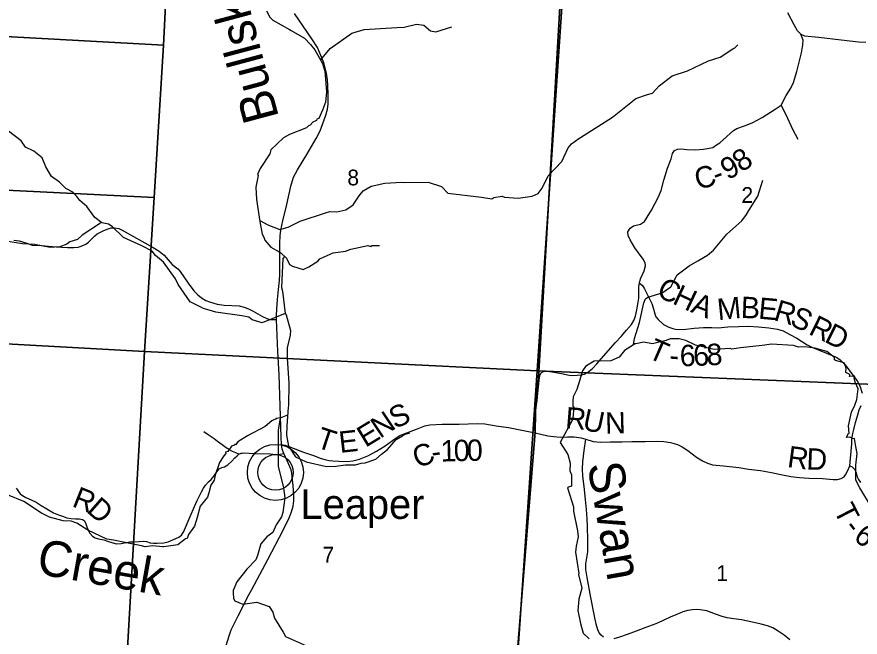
# Model space of a CAD drawing. Extents: x 1878108 to 2183446, y 146837 to 508383.
# Drawn here: x 2030457 to 2042273, y 246251 to 254951 of the extents above; entities that cross this region are included whole.
import ezdxf

# ---------------------------------------------------------------- set-up
doc = ezdxf.new("R2010")
doc.units = 0
for name, color, linetype in [('GM_X_County_Road', 7, 'Continuous'), ('GM_X_County_Road_Text', 7, 'Continuous'), ('GM_X_Minor_River', 7, 'Continuous'), ('GM_X_Minor_River_Text', 7, 'Continuous'), ('GM_X_Section', 7, 'Continuous'), ('GM_X_Section_Text', 7, 'Continuous'), ('GM_X_State_Route', 7, 'Continuous'), ('GM_X_Township', 7, 'Continuous'), ('GM_X_Township_Road', 7, 'Continuous'), ('GM_X_Township_Road_Text', 7, 'Continuous'), ('GM_X_Township_ROW', 7, 'Continuous'), ('GM_X_Unincorporated', 7, 'Continuous'), ('GM_X_Unincorporated_Location', 7, 'Continuous'), ('GM_X_Unincorporated_Text', 7, 'Continuous')]:
    doc.layers.add(name, color=color, linetype=linetype)

msp = doc.modelspace()

# ---------------------------------------------------------------- linework, layer by layer
at = {"layer": 'GM_X_County_Road'}
for points in [[(2037738, 249508), (2037745, 249569), (2037761, 249722), (2037780, 249893), (2037789, 249930), (2037803, 249958), (2037834, 249977), (2037872, 249985), (2037952, 249973), (2038090, 249947), (2038196, 249927), (2038244, 249923), (2038308, 249924), (2038363, 249928), (2038410, 249941), (2038453, 249961), (2038523, 250021), (2038582, 250083), (2038709, 250227), (2038843, 250383), (2038924, 250469), (2038999, 250558), (2039067, 250637), (2039101, 250690), (2039124, 250753), (2039143, 250841), (2039164, 250948), (2039173, 251005), (2039173, 251060), (2039171, 251168), (2039179, 251215), (2039197, 251278), (2039245, 251388), (2039263, 251458), (2039262, 251499), (2039233, 251552), (2039116, 251712), (2039052, 251823), (2039021, 251884), (2039019, 251936), (2039049, 251989), (2039099, 252020), (2039194, 252042), (2039250, 252080), (2039287, 252140), (2039350, 252238), (2039444, 252415), (2039486, 252517), (2039524, 252658), (2039575, 252829), (2039623, 252958), (2039642, 253033), (2039670, 253074), (2039713, 253094), (2039771, 253098), (2039842, 253089), (2039962, 253086), (2040077, 253093), (2040134, 253104), (2040208, 253119), (2040262, 253154), (2040306, 253185), (2040496, 253355), (2040543, 253385), (2040652, 253423), (2040762, 253464), (2040898, 253541), (2041082, 253655), (2041165, 253713), (2041238, 253846), (2041301, 253949), (2041340, 254029), (2041386, 254186), (2041452, 254445), (2041469, 254558), (2041476, 254624), (2041441, 254706), (2041396, 254756), (2041347, 254837), (2041260, 255008)], [(2030413, 251818), (2030489, 251810), (2030597, 251779), (2030670, 251750), (2030795, 251744), (2031007, 251727), (2031168, 251718), (2031256, 251718), (2031314, 251722), (2031358, 251733), (2031421, 251762), (2031462, 251791), (2031503, 251831), (2031547, 251878), (2031584, 251908), (2031666, 251950), (2031721, 251974), (2031776, 251991), (2031823, 251992), (2031883, 251983), (2031934, 251960), (2032367, 251714), (2032452, 251663), (2032520, 251608), (2032633, 251478), (2032710, 251418), (2032743, 251379), (2032855, 251217), (2032937, 251108), (2032990, 251051), (2033044, 251008), (2033106, 250972), (2033156, 250952), (2033261, 250920), (2033362, 250908), (2033573, 250896), (2033642, 250879), (2033703, 250857), (2033766, 250825), (2033897, 250747), (2033958, 250719), (2034008, 250704), (2034093, 250707)], [(2037706, 248926), (2037710, 248996), (2037718, 249116), (2037711, 249218), (2037726, 249394), (2037738, 249508)], [(2037718, 249116), (2037897, 249076), (2037981, 249065), (2038070, 249058), (2038173, 249061), (2038266, 249060), (2038364, 249045), (2038427, 249027), (2038534, 248997), (2038634, 248988), (2038769, 248990), (2038937, 248992), (2039075, 248994), (2039259, 248997), (2039427, 248999), (2039522, 248995), (2039617, 248981), (2039713, 248954), (2039781, 248920), (2039856, 248868), (2039982, 248774), (2040064, 248723), (2040135, 248690), (2040205, 248670), (2040357, 248654), (2040572, 248629), (2040707, 248608), (2040876, 248588), (2041030, 248561), (2041160, 248534), (2041301, 248504), (2041421, 248489), (2041552, 248481), (2041747, 248474), (2041896, 248464), (2041957, 248463), (2042007, 248474), (2042049, 248501), (2042069, 248528), (2042097, 248579), (2042128, 248654), (2042144, 248806), (2042154, 248961), (2042154, 249022), (2042169, 249109), (2042182, 249163), (2042206, 249260), (2042239, 249368), (2042260, 249438), (2042289, 249499)], [(2034163, 248951), (2034214, 248942), (2034268, 248925), (2034474, 248847), (2034612, 248797), (2034721, 248756), (2034789, 248736), (2034832, 248728), (2034883, 248723), (2034967, 248719), (2035087, 248716), (2035164, 248722), (2035257, 248745), (2035375, 248796), (2035497, 248860), (2035618, 248935), (2035772, 249046), (2035825, 249081), (2035922, 249116), (2036054, 249167), (2036171, 249213), (2036241, 249228), (2036415, 249238), (2036546, 249238), (2036652, 249240), (2036908, 249247), (2037013, 249243), (2037174, 249215), (2037346, 249192), (2037509, 249161), (2037718, 249116)], [(2038677, 246250), (2038643, 246277), (2038618, 246311), (2038596, 246356), (2038576, 246431), (2038546, 246567), (2038497, 246807), (2038447, 247087), (2038428, 247200), (2038429, 247278), (2038441, 247362), (2038456, 247446), (2038459, 247608), (2038453, 247804), (2038446, 247910), (2038438, 248041), (2038425, 248182), (2038406, 248365), (2038385, 248511), (2038380, 248614), (2038385, 248710), (2038407, 248869), (2038427, 249027)], [(2032790, 247723), (2032886, 247944), (2032946, 248085), (2032982, 248167), (2033018, 248242), (2033044, 248291), (2033070, 248340), (2033100, 248384), (2033140, 248428), (2033179, 248464), (2033223, 248515), (2033259, 248568), (2033293, 248611), (2033327, 248631), (2033367, 248642), (2033411, 248666), (2033468, 248718), (2033513, 248765), (2033542, 248794), (2033565, 248817), (2033600, 248831), (2033615, 248833)], [(2033615, 248833), (2033642, 248836), (2033780, 248829), (2034005, 248820), (2034083, 248815), (2034139, 248818), (2034195, 248827)], [(2030445, 248339), (2030462, 248323), (2030479, 248292), (2030503, 248260), (2030536, 248236), (2030583, 248211), (2030656, 248177), (2030725, 248142), (2030799, 248098), (2030878, 248051), (2030970, 247997), (2031038, 247968), (2031096, 247950), (2031158, 247925), (2031219, 247917), (2031280, 247912), (2031329, 247911), (2031374, 247903), (2031399, 247886), (2031416, 247855), (2031435, 247799), (2031454, 247751), (2031479, 247708), (2031515, 247669), (2031553, 247643), (2031599, 247629), (2031673, 247617), (2031727, 247598), (2031799, 247573), (2031854, 247560), (2031919, 247564), (2032041, 247586), (2032106, 247586), (2032168, 247592), (2032228, 247597), (2032271, 247591), (2032326, 247574), (2032371, 247568), (2032422, 247571), (2032515, 247575), (2032575, 247590), (2032727, 247654), (2032762, 247680), (2032789, 247721), (2032790, 247723)], [(2041288, 246214), (2041209, 246280), (2041126, 246336), (2041050, 246380), (2040976, 246409), (2040888, 246434), (2040739, 246466), (2040608, 246492), (2040504, 246510), (2040411, 246523), (2040338, 246540), (2040246, 246574), (2040183, 246599), (2040123, 246618), (2040030, 246634), (2039978, 246639), (2039925, 246636), (2039859, 246625), (2039786, 246606), (2039706, 246571), (2039619, 246534), (2039505, 246481), (2039410, 246440), (2039257, 246382), (2039134, 246334), (2039010, 246289), (2038901, 246253), (2038822, 246227)]]:
    msp.add_lwpolyline(points, dxfattribs=at)
at = {"layer": 'GM_X_Minor_River'}
for points in [[(2033955, 255036), (2034001, 254946), (2034041, 254902), (2034277, 254774), (2034299, 254760), (2034487, 254650), (2034571, 254564), (2034631, 254490), (2034739, 254297), (2034773, 254191), (2034795, 253900), (2034779, 253752), (2034739, 253641), (2034687, 253525), (2034661, 253518), (2034654, 253496), (2034604, 253472), (2034566, 253430), (2034542, 253422), (2034514, 253396), (2034279, 253299), (2034191, 253256), (2034017, 253085), (2034001, 253031), (2033868, 252826), (2033828, 252738), (2033840, 252728), (2033804, 252563), (2033812, 252390), (2033859, 252079), (2033893, 251903), (2033915, 251859), (2033929, 251817), (2034013, 251720), (2034133, 251655), (2034153, 251643), (2034236, 251564), (2034278, 251478), (2034318, 251454), (2034468, 251406), (2034548, 251445), (2034674, 251525), (2034700, 251559), (2034763, 251586), (2034889, 251642), (2035063, 251663), (2035136, 251693), (2035374, 251742), (2035404, 251736), (2035422, 251730), (2035426, 251742), (2035536, 251742)], [(2034713, 254343), (2034848, 254505), (2035150, 254724), (2035325, 254772), (2035781, 254800), (2035885, 254805), (2036057, 254847), (2036157, 254836), (2036252, 254753), (2036326, 254742), (2036551, 254813)], [(2033862, 252095), (2033974, 252035), (2034141, 251967), (2034256, 252002), (2034426, 252086), (2034783, 252201), (2034841, 252222), (2034941, 252218), (2035066, 252242), (2035170, 252315), (2035251, 252439), (2035307, 252511), (2035419, 252574), (2035614, 252620), (2035850, 252631), (2035893, 252627), (2036219, 252633), (2036407, 252571), (2036494, 252480), (2036969, 252422), (2037110, 252398), (2037139, 252419), (2037257, 252435), (2037288, 252420), (2037479, 252408), (2037676, 252436), (2037763, 252473), (2037819, 252546), (2037902, 252723), (2038092, 252922), (2038181, 253114), (2038229, 253170), (2038329, 253245), (2038355, 253260), (2038805, 253545), (2039130, 253807), (2039292, 253860), (2039364, 253880), (2039457, 253983), (2039641, 254124), (2039855, 254195), (2040146, 254332), (2040309, 254387), (2040487, 254502), (2040515, 254515), (2040557, 254560)], [(2034217, 250788), (2033894, 250658), (2033754, 250702), (2033707, 250740), (2033608, 250759), (2033244, 250809), (2033070, 250860), (2032883, 250952), (2032719, 251196), (2032681, 251278), (2032511, 251508), (2032398, 251604), (2032352, 251663), (2032208, 251738), (2031953, 251858), (2031790, 252012), (2031739, 252042), (2031715, 252047), (2031649, 252063), (2031548, 252136), (2031439, 252290), (2031339, 252373), (2031297, 252429), (2031241, 252493), (2031143, 252544), (2031056, 252631), (2030940, 252711), (2030861, 252848), (2030809, 252974), (2030692, 253066), (2030578, 253124), (2030517, 253214), (2030341, 253346)], [(2039098, 250351), (2039111, 250439), (2039183, 250663), (2039241, 250938), (2039267, 250995), (2039300, 251020), (2039497, 251082), (2039619, 251162), (2039710, 251332), (2039876, 251459), (2039998, 251531), (2040136, 251607), (2040216, 251679), (2040404, 251903), (2040615, 252091), (2040680, 252181), (2040711, 252235), (2040839, 252437), (2040908, 252659)], [(2031627, 252055), (2031371, 251887), (2031307, 251829), (2031198, 251794), (2031155, 251764), (2031060, 251725), (2030924, 251715), (2030704, 251758), (2030535, 251765), (2030304, 251803), (2030104, 251775), (2029953, 251796), (2029610, 251995), (2029399, 251948), (2029032, 251912), (2028793, 251911), (2028759, 251918), (2028657, 251958)], [(2034207, 251591), (2034181, 251560), (2034166, 251154)], [(2034166, 251154), (2034179, 251103), (2034217, 250788), (2034231, 250770), (2034293, 250551), (2034288, 250485), (2034246, 250310), (2034242, 250165), (2034268, 249812), (2034261, 249495), (2034259, 249477), (2034241, 249210), (2034233, 249083), (2034265, 248929), (2034363, 248779), (2034511, 248709), (2034794, 248645), (2034926, 248648), (2035062, 248670), (2035200, 248670), (2035283, 248693), (2035339, 248695), (2035487, 248749), (2035565, 248816), (2035652, 248882), (2035770, 249023), (2035862, 249073), (2035882, 249091), (2035964, 249118)], [(2040228, 250286), (2039968, 250345), (2039828, 250411), (2039737, 250437), (2039611, 250433), (2039553, 250413), (2039363, 250366), (2039240, 250390), (2039128, 250364)], [(2039130, 250364), (2039116, 250363), (2039098, 250351), (2038970, 250271), (2038895, 250180), (2038778, 250125)], [(2042193, 249039), (2042163, 249032), (2042157, 249048), (2042129, 249058), (2042083, 249052), (2042109, 249110), (2042121, 249106), (2042111, 249214), (2042151, 249407), (2042199, 249507), (2042226, 249586), (2042244, 249736), (2042204, 249829), (2042188, 249889), (2042196, 249913), (2042122, 249907), (2042128, 249921), (2042126, 249935), (2042070, 249963), (2042076, 250025), (2042056, 250073), (2042048, 250097), (2041926, 250131), (2041912, 250141), (2041912, 250175), (2041805, 250257), (2041637, 250305), (2041497, 250321), (2041409, 250317), (2041341, 250342), (2041024, 250360), (2040936, 250348), (2040902, 250343), (2040597, 250311), (2040473, 250290), (2040453, 250300), (2040228, 250286)], [(2038778, 250125), (2038545, 250123), (2038477, 250079), (2038426, 250045), (2038384, 249988), (2038344, 249860), (2038304, 249725), (2038252, 249623), (2038249, 249560), (2038247, 249544), (2038247, 249490), (2038259, 249482), (2038249, 249324), (2038243, 249300)], [(2034251, 249365), (2034155, 249328), (2034085, 249320), (2034099, 249320), (2034029, 249286), (2033938, 249205), (2033688, 249074), (2033551, 248990), (2033519, 248949), (2033511, 248959), (2033505, 248943), (2033465, 248929), (2033413, 248855), (2033379, 248845), (2033385, 248827), (2033355, 248792), (2033345, 248778), (2033295, 248700), (2033234, 248521), (2033222, 248451), (2033176, 248385), (2033146, 248276), (2033126, 248214), (2033027, 248089), (2032983, 247928), (2032945, 247808), (2032863, 247693), (2032841, 247637), (2032820, 247629), (2032710, 247544), (2032518, 247520), (2032504, 247520), (2032357, 247530), (2032255, 247517), (2032205, 247531), (2031812, 247609), (2031716, 247624), (2031450, 247750), (2031298, 247850), (2031216, 247878), (2031105, 247882), (2030913, 247936), (2030801, 247988), (2030552, 248154), (2030324, 248249)], [(2034147, 249327), (2034120, 249152), (2034120, 248823), (2034119, 248651), (2034194, 248346), (2034213, 248207), (2034185, 248001), (2034163, 247938), (2034092, 247826), (2034043, 247721), (2033957, 247658), (2033876, 247560), (2033830, 247395), (2033804, 247334), (2033678, 247205), (2033541, 247029), (2033487, 246905), (2033487, 246879), (2033490, 246792), (2033511, 246762), (2033621, 246716), (2033820, 246740), (2033990, 246680), (2034041, 246602), (2034068, 246517), (2034190, 246319), (2034220, 246260), (2034640, 246073)], [(2038243, 249300), (2038070, 248980), (2038177, 248814), (2038210, 248693), (2038206, 248585), (2038226, 248527), (2038228, 248370), (2038188, 248356), (2038174, 248346), (2038254, 248079), (2038254, 248019), (2038312, 247744), (2038322, 247660), (2038295, 247525), (2038283, 247443), (2038329, 247142), (2038327, 247132), (2038375, 246939), (2038331, 246785), (2038317, 246626), (2038356, 246444), (2038392, 246307), (2038478, 246227)], [(2043902, 246924), (2043854, 247022), (2043776, 247129), (2043540, 247355), (2043490, 247393), (2043245, 247434), (2043225, 247434), (2042925, 247524), (2042775, 247612), (2042660, 247714), (2042518, 247947), (2042432, 248051), (2042432, 248073), (2042268, 248345), (2042212, 248454), (2042213, 248662), (2042231, 248825), (2042211, 248925), (2042193, 249039)]]:
    msp.add_lwpolyline(points, dxfattribs=at)
at = {"layer": 'GM_X_Section'}
for points in [[(2032211, 255505), (2032559, 255485), (2032511, 254552), (2026973, 254859), (2027037, 255799)], [(2032559, 255485), (2035214, 255388), (2038107, 255296), (2037746, 249988), (2032246, 250258), (2032382, 252416), (2032511, 254552)], [(2038107, 255296), (2043641, 255042), (2043552, 253700), (2043460, 252351), (2043379, 251046), (2043297, 249760), (2037746, 249988)], [(2032511, 254552), (2032382, 252416), (2026826, 252691), (2026973, 254859)], [(2026826, 252691), (2032382, 252416), (2032246, 250258), (2026682, 250564)], [(2026668, 250565), (2026682, 250564), (2032246, 250258), (2031941, 244950), (2026359, 245218)], [(2032246, 250258), (2037746, 249988), (2037384, 244660), (2031941, 244950)], [(2037746, 249988), (2043297, 249760), (2043209, 248401), (2043124, 247111), (2043040, 245778), (2042957, 244411), (2037384, 244660)]]:
    msp.add_lwpolyline(points, close=True, dxfattribs=at)
at = {"layer": 'GM_X_State_Route'}
msp.add_lwpolyline([(2033391, 246135), (2033430, 246269), (2033460, 246354), (2033504, 246447), (2033556, 246551), (2033645, 246725), (2033695, 246823), (2033747, 246921), (2033972, 247339), (2034194, 247762), (2034273, 247923), (2034303, 248007), (2034326, 248086), (2034338, 248165), (2034338, 248240), (2034328, 248380), (2034316, 248497), (2034310, 248552), (2034298, 248597), (2034281, 248639), (2034248, 248715), (2034195, 248827), (2034174, 248888), (2034163, 248951), (2034159, 249057), (2034147, 249493), (2034131, 249936), (2034112, 250256), (2034093, 250707), (2034093, 250767), (2034097, 250852), (2034109, 250985), (2034123, 251126), (2034136, 251251), (2034139, 251343), (2034142, 251666), (2034142, 251777), (2034146, 251881), (2034156, 251961), (2034184, 252088), (2034241, 252318), (2034296, 252576), (2034333, 252701), (2034387, 252807), (2034521, 253020), (2034651, 253245), (2034705, 253352), (2034746, 253456), (2034787, 253572), (2034809, 253658), (2034817, 253727), (2034817, 253859), (2034816, 253991), (2034811, 254064), (2034796, 254161), (2034757, 254304), (2034718, 254410), (2034668, 254519), (2034589, 254644), (2034347, 254996)], dxfattribs=at)
at = {"layer": 'GM_X_Township'}
for points in [[(2037354, 244623), (2037712, 249015), (2037719, 249130), (2037726, 249394), (2037730, 249514), (2037744, 249651), (2037765, 249889), (2038076, 255255), (2038232, 257876), (2038395, 260608), (2038647, 265352), (2038674, 265862), (2039007, 271286), (2039153, 273059), (2039409, 276171), (2039444, 276594), (2042678, 276439)], [(2039007, 271286), (2038674, 265862), (2038647, 265352), (2038395, 260608), (2038232, 257876), (2038076, 255255), (2037765, 249889), (2037744, 249651), (2037730, 249514), (2037726, 249394), (2037719, 249130), (2037712, 249015), (2037354, 244623)]]:
    msp.add_lwpolyline(points, dxfattribs=at)
at = {"layer": 'GM_X_Township_Road'}
for points in [[(2041441, 254706), (2041494, 254686), (2041693, 254668), (2042007, 254628), (2042252, 254600), (2042354, 254596)], [(2039179, 251215), (2039222, 251182), (2039251, 251135), (2039354, 250932), (2039374, 250871), (2039396, 250784), (2039412, 250743), (2039443, 250704), (2039517, 250634), (2039590, 250598), (2039646, 250582), (2039687, 250572), (2039794, 250566), (2039949, 250586), (2040076, 250594), (2040194, 250593), (2040282, 250589), (2040421, 250605), (2040568, 250609), (2040705, 250611), (2040849, 250603), (2040994, 250591), (2041115, 250572), (2041193, 250546), (2041287, 250498), (2041385, 250444), (2041529, 250351), (2041597, 250317), (2041802, 250235), (2041935, 250178), (2041986, 250145), (2042061, 250068), (2042170, 249924), (2042231, 249848), (2042267, 249776), (2042301, 249673)], [(2033565, 248817), (2033527, 248835), (2033477, 248853), (2033435, 248877), (2033391, 248908), (2033333, 248950), (2033270, 248996), (2033220, 249031), (2033180, 249059), (2033125, 249100), (2033075, 249133)], [(2042128, 248654), (2042160, 248640), (2042199, 248604), (2042218, 248558), (2042231, 248499), (2042249, 248462), (2042276, 248422)]]:
    msp.add_lwpolyline(points, dxfattribs=at)
at = {"layer": 'GM_X_Township_ROW'}
msp.add_lwpolyline([(2041165, 253713), (2041257, 253532), (2041326, 253376), (2041401, 253234)], dxfattribs=at)
at = {"layer": 'GM_X_Unincorporated'}
for radius in [393, 249]:
    msp.add_circle((2034080, 248562), radius, dxfattribs=at)
at = {"layer": 'GM_X_Unincorporated_Location'}
msp.add_line((2034080, 248562), (2034080, 248562), dxfattribs=at)

# ---------------------------------------------------------------- texts
at = {"layer": 'GM_X_County_Road_Text'}
for s, rotation, p in [('9', 28.05, (2040417, 252657)), ('8', 34.5343, (2040612, 252763)), ('C', 16.0435, (2040001, 252521)), ('-', 20.2663, (2040261, 252596)), ('S', 23.6824, (2035753, 249169)), ('R', 355.5284, (2038134, 249181)), ('U', 348.12, (2038370, 249163)), ('N', 33.8168, (2035546, 249029)), ('N', 1.5663, (2038703, 249102)), ('E', 31.3233, (2035342, 248905)), ('T', 341.992, (2034634, 248918)), ('E', 6.3632, (2034985, 248834)), ('C', 21.0284, (2036070, 248616)), ('1', 1.2465, (2036396, 248713)), ('0', 1.2387, (2036581, 248717)), ('0', 1.2308, (2036765, 248721)), ('R', 352.3865, (2041242, 248639)), ('D', 357.4753, (2041515, 248604)), ('-', 6.6661, (2036281, 248699)), ('R', 338.3562, (2031216, 248091)), ('D', 318.7764, (2031422, 248014))]:
    msp.add_text(s, height=300, rotation=rotation, dxfattribs=at).set_placement(p)
at = {"layer": 'GM_X_Minor_River_Text'}
for s, height, rotation, p in [('Bullskin', 500.1, 105.0011, (2034132, 253541)), ('Swan', 500.1, 280.0039, (2038449, 248670)), ('Creek', 500, 349.9986, (2030717, 247143))]:
    msp.add_text(s, height=height, rotation=rotation, dxfattribs=at).set_placement(p)
at = {"layer": 'GM_X_Section_Text'}
for s, p in [('8', (2035087, 252587)), ('2', (2040609, 252342)), ('7', (2034739, 247297)), ('1', (2040257, 247039))]:
    msp.add_text(s, height=221, rotation=0, dxfattribs=at).set_placement(p)
at = {"layer": 'GM_X_Township_Road_Text'}
for s, rotation, p in [('C', 334.8489, (2039405, 251039)), ('H', 334.8614, (2039628, 250935)), ('A', 338.441, (2039886, 250814)), ('M', 5.6603, (2040284, 250696)), ('B', 357.9564, (2040597, 250728)), ('E', 354.6762, (2040839, 250719)), ('R', 343.6638, (2041048, 250701)), ('S', 334.1447, (2041272, 250637)), ('R', 333.7073, (2041536, 250508)), ('D', 333.2509, (2041757, 250399)), ('T', 336.4666, (2039281, 250175)), ('6', 1.1802, (2039747, 250049)), ('6', 2.5747, (2039940, 250053)), ('8', 2.9936, (2040127, 250061)), ('-', 355.5144, (2039592, 250059)), ('T', 297.2569, (2041895, 248032)), ('-', 307.6766, (2042029, 247783)), ('6', 322.5593, (2042165, 247625))]:
    msp.add_text(s, height=300, rotation=rotation, dxfattribs=at).set_placement(p)
at = {"layer": 'GM_X_Unincorporated_Text'}
msp.add_text('Leaper', height=417, rotation=0, dxfattribs=at).set_placement((2034431, 247909))

doc.saveas('drawing.dxf')
